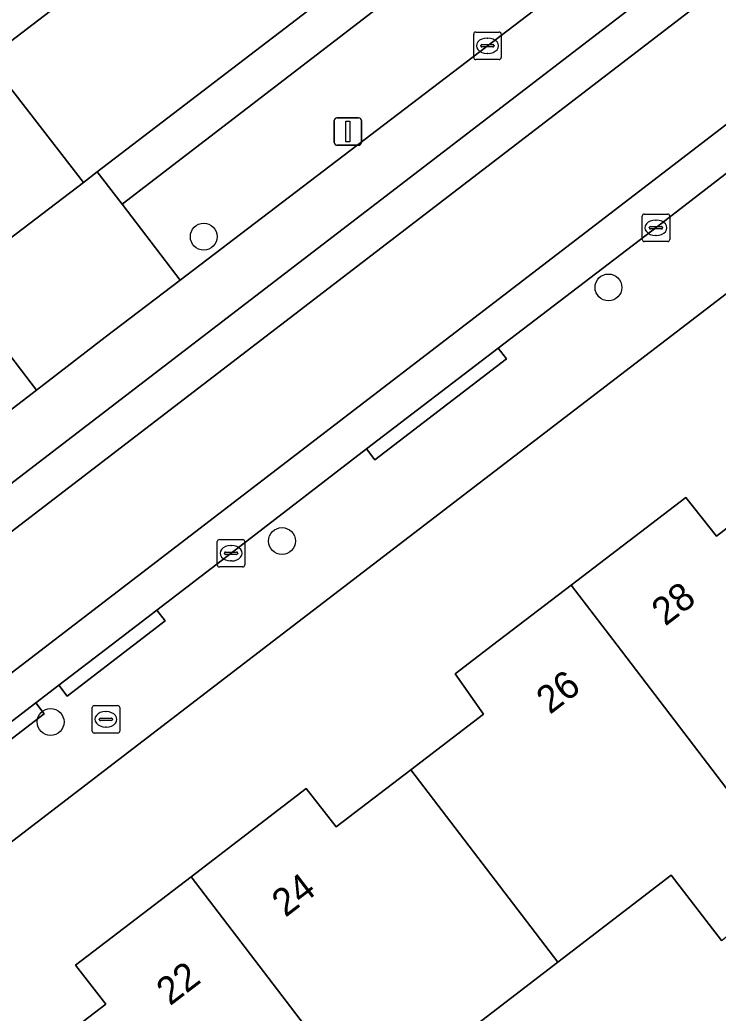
# Model space of a CAD drawing. Extents: x 159352 to 160617, y 385888 to 387323.
# Drawn here: x 159921.15 to 159946.57, y 386486.62 to 386522.75 of the extents above; entities that cross this region are included whole.
import ezdxf

# ---------------------------------------------------------------- set-up
doc = ezdxf.new("R2010")
doc.units = 0
for name, color, linetype in [('IMGEO_Boom', 7, 'Continuous'), ('IMGEO_Brandkraan', 7, 'Continuous'), ('IMGEO_Erf', 7, 'Continuous'), ('IMGEO_Groenvoorziening', 7, 'Continuous'), ('IMGEO_Haag', 7, 'Continuous'), ('IMGEO_Kolk', 7, 'Continuous'), ('IMGEO_Lichtmast', 7, 'Continuous'), ('IMGEO_Pand', 7, 'Continuous'), ('IMGEO_Pand_nummerreeks', 7, 'Continuous'), ('IMGEO_Parkeervlak_gesloten', 7, 'Continuous'), ('IMGEO_Parkeervlak_open', 7, 'Continuous'), ('IMGEO_Rijbaan_lokaal_gesloten', 7, 'Continuous'), ('IMGEO_Rijbaan_lokaal_open', 7, 'Continuous'), ('IMGEO_Voetpad_open', 7, 'Continuous')]:
    doc.layers.add(name, color=color, linetype=linetype)

msp = doc.modelspace()

# ---------------------------------------------------------------- linework, layer by layer
at = {"layer": 'IMGEO_Boom'}
for centre in [(159927.844, 386514.865), (159942.576, 386513.018), (159930.693, 386503.792), (159922.269, 386497.211)]:
    msp.add_circle(centre, 0.489, dxfattribs=at)
at = {"layer": 'IMGEO_Brandkraan'}
for p, q in [((159923.782, 386496.881), (159923.782, 386497.733)), ((159923.857, 386497.807), (159924.709, 386497.807)), ((159924.27, 386497.587), (159924.295, 386497.587)), ((159924.783, 386497.733), (159924.783, 386496.881)), ((159924.041, 386497.301), (159924.041, 386497.313)), ((159924.479, 386497.264), (159924.081, 386497.264)), ((159924.084, 386497.35), (159924.482, 386497.35)), ((159924.525, 386497.313), (159924.525, 386497.301)), ((159924.293, 386497.027), (159924.268, 386497.027)), ((159924.709, 386496.807), (159923.857, 386496.807))]:
    msp.add_line(p, q, dxfattribs=at)
for points in [[(159923.782, 386496.881), (159923.782, 386497.733)], [(159923.857, 386497.807), (159924.709, 386497.807)], [(159924.783, 386497.733), (159924.783, 386496.881)], [(159924.709, 386496.807), (159923.857, 386496.807)]]:
    msp.add_lwpolyline(points, dxfattribs=at)
for centre, radius, start, end in [((159923.859, 386497.731), 0.0765, 91.552, 178.448), ((159923.859, 386497.731), 0.0765, 91.552, 178.448), ((159924.707, 386497.731), 0.0765, 1.552, 88.448), ((159924.707, 386497.731), 0.0765, 1.552, 88.448), ((159924.081, 386497.31), 0.0403, 85.8775, 175.7526), ((159924.078, 386497.3), 0.0366, 178.938, 274.7102), ((159924.482, 386497.307), 0.043, 264.8664, 352.4533), ((159924.486, 386497.312), 0.0386, 1.7309, 96.639), ((159923.859, 386496.883), 0.0765, 181.552, 268.448), ((159923.859, 386496.883), 0.0765, 181.552, 268.448), ((159924.707, 386496.883), 0.0765, 271.552, 358.448), ((159924.707, 386496.883), 0.0765, 271.552, 358.448)]:
    msp.add_arc(centre, radius, start, end, dxfattribs=at)
for centre, major_axis, ratio, start_param, end_param in [((159924.269, 386497.307), (-0.387, 0.002), 0.722429, 4.712389, 7.853982), ((159924.294, 386497.307), (-0.39, 0.002), 0.717154, 1.570796, 4.712389)]:
    msp.add_ellipse(centre, major_axis=major_axis, ratio=ratio, start_param=start_param, end_param=end_param, dxfattribs=at)
at = {"layer": 'IMGEO_Erf'}
for points in [[(159984.546, 386541.708), (159952.365, 386517.008), (159930.173, 386500), (159908.837, 386483.648), (159919.421, 386469.713), (159895.899, 386424.892), (159897.755, 386422.547), (159906.169, 386411.913)], [(159921.547, 386484.859), (159924.274, 386486.951), (159923.178, 386488.364), (159927.38, 386491.582), (159931.575, 386494.795), (159932.669, 386493.4), (159935.379, 386495.471), (159938.022, 386497.492), (159936.997, 386498.957), (159938.36, 386500), (159941.218, 386502.186), (159945.387, 386505.376), (159946.513, 386503.973), (159949.225, 386506.066)], [(159946.685, 386489.261), (159944.86, 386491.642), (159940.728, 386488.474), (159936.603, 386485.311)]]:
    msp.add_lwpolyline(points, dxfattribs=at)
at = {"layer": 'IMGEO_Groenvoorziening'}
msp.add_lwpolyline([(159942.332, 386531.263), (159923.967, 386517.223), (159924.868, 386516.046), (159945.59, 386531.953), (159944.745, 386533.066), (159944.324, 386532.797)], close=True, dxfattribs=at)
at = {"layer": 'IMGEO_Haag'}
msp.add_lwpolyline([(159942.332, 386531.263), (159923.967, 386517.223), (159924.868, 386516.046), (159945.59, 386531.953), (159944.745, 386533.066), (159944.324, 386532.797)], close=True, dxfattribs=at)
at = {"layer": 'IMGEO_Kolk'}
for p, q in [((159937.669, 386521.384), (159937.669, 386522.236)), ((159937.744, 386522.31), (159938.596, 386522.31)), ((159938.67, 386522.236), (159938.67, 386521.384)), ((159937.928, 386521.804), (159937.928, 386521.816)), ((159937.971, 386521.853), (159938.369, 386521.853)), ((159938.157, 386522.09), (159938.182, 386522.09)), ((159938.412, 386521.816), (159938.412, 386521.804)), ((159938.366, 386521.767), (159937.968, 386521.767)), ((159938.18, 386521.53), (159938.155, 386521.53)), ((159938.596, 386521.31), (159937.744, 386521.31)), ((159943.879, 386515.689), (159944.731, 386515.689)), ((159943.804, 386514.763), (159943.804, 386515.615)), ((159944.292, 386515.469), (159944.317, 386515.469)), ((159944.805, 386515.615), (159944.805, 386514.763)), ((159944.063, 386515.183), (159944.063, 386515.195)), ((159944.501, 386515.146), (159944.103, 386515.146)), ((159944.106, 386515.232), (159944.504, 386515.232)), ((159944.547, 386515.195), (159944.547, 386515.183)), ((159944.731, 386514.689), (159943.879, 386514.689)), ((159944.315, 386514.909), (159944.29, 386514.909)), ((159928.337, 386502.923), (159928.337, 386503.775)), ((159928.412, 386503.849), (159929.264, 386503.849)), ((159929.338, 386503.775), (159929.338, 386502.923)), ((159928.596, 386503.343), (159928.596, 386503.355)), ((159928.639, 386503.392), (159929.037, 386503.392)), ((159928.825, 386503.629), (159928.85, 386503.629)), ((159929.08, 386503.355), (159929.08, 386503.343)), ((159929.034, 386503.306), (159928.636, 386503.306)), ((159928.848, 386503.069), (159928.823, 386503.069)), ((159929.264, 386502.849), (159928.412, 386502.849))]:
    msp.add_line(p, q, dxfattribs=at)
for points in [[(159937.669, 386521.384), (159937.669, 386522.236)], [(159937.744, 386522.31), (159938.596, 386522.31)], [(159938.67, 386522.236), (159938.67, 386521.384)], [(159938.596, 386521.31), (159937.744, 386521.31)], [(159943.879, 386515.689), (159944.731, 386515.689)], [(159943.804, 386514.763), (159943.804, 386515.615)], [(159944.805, 386515.615), (159944.805, 386514.763)], [(159944.731, 386514.689), (159943.879, 386514.689)], [(159928.337, 386502.923), (159928.337, 386503.775)], [(159928.412, 386503.849), (159929.264, 386503.849)], [(159929.338, 386503.775), (159929.338, 386502.923)], [(159929.264, 386502.849), (159928.412, 386502.849)]]:
    msp.add_lwpolyline(points, dxfattribs=at)
for centre, radius, start, end in [((159937.746, 386522.234), 0.0765, 91.552, 178.448), ((159937.746, 386522.234), 0.0765, 91.552, 178.448), ((159938.594, 386522.234), 0.0765, 1.552, 88.448), ((159938.594, 386522.234), 0.0765, 1.552, 88.448), ((159937.968, 386521.813), 0.0403, 85.8775, 175.7526), ((159937.965, 386521.803), 0.0366, 178.938, 274.7102), ((159938.369, 386521.81), 0.043, 264.8664, 352.4533), ((159938.373, 386521.815), 0.0386, 1.7309, 96.639), ((159937.746, 386521.386), 0.0765, 181.552, 268.448), ((159937.746, 386521.386), 0.0765, 181.552, 268.448), ((159938.594, 386521.386), 0.0765, 271.552, 358.448), ((159938.594, 386521.386), 0.0765, 271.552, 358.448), ((159943.881, 386515.613), 0.0765, 91.552, 178.448), ((159943.881, 386515.613), 0.0765, 91.552, 178.448), ((159944.729, 386515.613), 0.0765, 1.552, 88.448), ((159944.729, 386515.613), 0.0765, 1.552, 88.448), ((159944.103, 386515.192), 0.0403, 85.8775, 175.7526), ((159944.1, 386515.182), 0.0366, 178.938, 274.7102), ((159944.504, 386515.189), 0.043, 264.8664, 352.4533), ((159944.508, 386515.194), 0.0386, 1.7309, 96.639), ((159943.881, 386514.765), 0.0765, 181.552, 268.448), ((159943.881, 386514.765), 0.0765, 181.552, 268.448), ((159944.729, 386514.765), 0.0765, 271.552, 358.448), ((159944.729, 386514.765), 0.0765, 271.552, 358.448), ((159928.414, 386503.773), 0.0765, 91.552, 178.448), ((159928.414, 386503.773), 0.0765, 91.552, 178.448), ((159929.262, 386503.773), 0.0765, 1.552, 88.448), ((159929.262, 386503.773), 0.0765, 1.552, 88.448), ((159928.636, 386503.352), 0.0403, 85.8775, 175.7526), ((159929.041, 386503.354), 0.0386, 1.7309, 96.639), ((159928.633, 386503.342), 0.0366, 178.938, 274.7102), ((159929.037, 386503.349), 0.043, 264.8664, 352.4533), ((159928.414, 386502.925), 0.0765, 181.552, 268.448), ((159928.414, 386502.925), 0.0765, 181.552, 268.448), ((159929.262, 386502.925), 0.0765, 271.552, 358.448), ((159929.262, 386502.925), 0.0765, 271.552, 358.448)]:
    msp.add_arc(centre, radius, start, end, dxfattribs=at)
for centre, major_axis, ratio, start_param, end_param in [((159938.156, 386521.81), (-0.387, 0.002), 0.722429, 4.712389, 7.853982), ((159938.181, 386521.81), (-0.39, 0.002), 0.717154, 1.570796, 4.712389), ((159944.291, 386515.189), (-0.387, 0.002), 0.722429, 4.712389, 7.853982), ((159944.316, 386515.189), (-0.39, 0.002), 0.717154, 1.570796, 4.712389), ((159928.824, 386503.349), (-0.387, 0.002), 0.722429, 4.712389, 7.853982), ((159928.849, 386503.349), (-0.39, 0.002), 0.717154, 1.570796, 4.712389)]:
    msp.add_ellipse(centre, major_axis=major_axis, ratio=ratio, start_param=start_param, end_param=end_param, dxfattribs=at)
at = {"layer": 'IMGEO_Lichtmast'}
for p, q in [((159932.592, 386518.289), (159932.592, 386519.089)), ((159932.592, 386519.089), (159932.592, 386518.289)), ((159932.692, 386519.189), (159933.482, 386519.189)), ((159933.482, 386519.189), (159932.692, 386519.189)), ((159933.582, 386519.089), (159933.582, 386518.289)), ((159933.582, 386518.289), (159933.582, 386519.089)), ((159933.482, 386518.189), (159932.692, 386518.189)), ((159932.692, 386518.189), (159933.482, 386518.189))]:
    msp.add_line(p, q, dxfattribs=at)
msp.add_lwpolyline([(159933.012, 386519.064), (159933.162, 386519.064), (159933.162, 386518.314), (159933.012, 386518.314), (159933.012, 386519.064)], dxfattribs=at)
for centre, start, end in [((159932.692, 386519.089), 90, 180), ((159932.692, 386519.089), 90, 180), ((159933.482, 386519.089), 0, 90), ((159933.482, 386519.089), 360, 90), ((159932.692, 386518.289), 180, 270), ((159932.692, 386518.289), 180, 270), ((159933.482, 386518.289), 270, 0), ((159933.482, 386518.289), 270, 0)]:
    msp.add_arc(centre, 0.1, start, end, dxfattribs=at)
at = {"layer": 'IMGEO_Pand'}
for points in [[(159949.225, 386506.066), (159946.513, 386503.973), (159945.387, 386505.376), (159941.218, 386502.186), (159942.889, 386500), (159949.468, 386491.395), (159952.242, 386493.522), (159950.416, 386495.902), (159954.563, 386499.082), (159953.861, 386500)], [(159941.218, 386502.186), (159938.36, 386500), (159936.997, 386498.957), (159938.022, 386497.492), (159935.379, 386495.471), (159940.728, 386488.474), (159944.86, 386491.642), (159946.685, 386489.261), (159949.468, 386491.395), (159942.889, 386500)], [(159935.379, 386495.471), (159932.669, 386493.4), (159931.575, 386494.795), (159927.38, 386491.582), (159935.633, 386480.786), (159936.624, 386481.546), (159938.43, 386482.931), (159936.603, 386485.311), (159940.728, 386488.474)], [(159926.894, 386477.866), (159931.047, 386481.051), (159932.873, 386478.67), (159935.633, 386480.786), (159927.38, 386491.582), (159923.178, 386488.364), (159924.274, 386486.951), (159921.547, 386484.859)]]:
    msp.add_lwpolyline(points, close=True, dxfattribs=at)
at = {"layer": 'IMGEO_Parkeervlak_gesloten'}
for points in [[(159876.924, 386472.328), (159899.739, 386489.718), (159978.286, 386549.954), (159978.068, 386550.238), (159977.564, 386550.208), (159975.608, 386550.229)], [(159974.688, 386549.863), (159970.339, 386546.5), (159949.802, 386530.673), (159926.982, 386513.283), (159924.258, 386511.207), (159921.752, 386509.284), (159911.446, 386501.377), (159909.661, 386500), (159905.719, 386496.959), (159899.555, 386492.261), (159893.309, 386487.448), (159887.281, 386482.827), (159886.65, 386482.339), (159878.181, 386475.807)]]:
    msp.add_lwpolyline(points, dxfattribs=at)
at = {"layer": 'IMGEO_Parkeervlak_open'}
msp.add_lwpolyline([(159938.858, 386535.773), (159919.966, 386521.341), (159923.468, 386516.842), (159923.967, 386517.223), (159942.332, 386531.263)], close=True, dxfattribs=at)
at = {"layer": 'IMGEO_Rijbaan_lokaal_gesloten'}
for points in [[(159859.708, 386457.258), (159979.14, 386548.844), (159978.286, 386549.954), (159899.739, 386489.718), (159876.924, 386472.328), (159870.066, 386467.048), (159858.807, 386458.451)], [(159862.162, 386454.007), (159981.625, 386545.617), (159979.14, 386548.844), (159859.708, 386457.258)]]:
    msp.add_lwpolyline(points, close=True, dxfattribs=at)
for points in [[(159981.625, 386545.617), (159862.162, 386454.007)], [(159906.298, 386486.087), (159907.737, 386487.189), (159910.736, 386489.485), (159918.106, 386495.127), (159921.73, 386497.902), (159922.567, 386498.547), (159924.469, 386500), (159926.14, 386501.284), (159928.839, 386503.352), (159933.77, 386507.144), (159938.561, 386510.815), (159944.357, 386515.23), (159947.079, 386517.33)]]:
    msp.add_lwpolyline(points, dxfattribs=at)
at = {"layer": 'IMGEO_Rijbaan_lokaal_open'}
msp.add_lwpolyline([(159938.858, 386535.773), (159938.657, 386536.034), (159940.649, 386537.568), (159937.004, 386542.774), (159921.481, 386530.86), (159911.495, 386523.195), (159919.018, 386513.456), (159923.468, 386516.842), (159919.966, 386521.341)], close=True, dxfattribs=at)
at = {"layer": 'IMGEO_Voetpad_open'}
for points in [[(159981.696, 386559.33), (159972.591, 386552.445), (159972.553, 386552.445), (159951.895, 386536.745), (159945.59, 386531.953), (159924.868, 386516.046), (159926.982, 386513.283), (159949.802, 386530.673), (159970.339, 386546.5), (159974.688, 386549.863)], [(159856.998, 386447.102), (159858.062, 386444.883), (159861.63, 386447.437), (159868.81, 386452.849), (159898.246, 386475.531), (159903.401, 386479.482), (159908.837, 386483.648), (159930.173, 386500), (159952.365, 386517.008), (159984.546, 386541.708)], [(159947.079, 386517.33), (159944.357, 386515.23), (159938.561, 386510.815), (159938.865, 386510.419), (159934.074, 386506.748), (159933.77, 386507.144), (159928.839, 386503.352), (159926.14, 386501.284), (159926.444, 386500.888), (159925.285, 386500), (159922.871, 386498.151), (159922.567, 386498.547), (159921.73, 386497.902), (159922.033, 386497.506), (159918.409, 386494.731), (159918.106, 386495.127), (159910.736, 386489.485), (159911.03, 386489.11), (159908.056, 386486.781), (159907.737, 386487.189), (159906.298, 386486.087)], [(159887.281, 386482.827), (159893.309, 386487.448), (159892.674, 386488.272), (159898.92, 386493.085), (159899.555, 386492.261), (159905.719, 386496.959), (159909.661, 386500), (159911.446, 386501.377), (159921.752, 386509.284), (159919.646, 386512.038), (159915.412, 386508.788), (159903.976, 386500), (159896.511, 386494.264), (159894.781, 386496.461), (159890.038, 386492.832), (159891.741, 386490.631), (159891.379, 386490.351), (159887.228, 386487.143), (159885.822, 386486.056)]]:
    msp.add_lwpolyline(points, dxfattribs=at)
for points in [[(159924.868, 386516.046), (159923.967, 386517.223), (159923.468, 386516.842), (159919.018, 386513.456), (159918.729, 386513.236), (159919.646, 386512.038), (159921.752, 386509.284), (159924.258, 386511.207), (159926.982, 386513.283)], [(159938.561, 386510.815), (159933.77, 386507.144), (159934.074, 386506.748), (159938.865, 386510.419)], [(159922.567, 386498.547), (159922.871, 386498.151), (159925.285, 386500), (159926.444, 386500.888), (159926.14, 386501.284), (159924.469, 386500)], [(159921.73, 386497.902), (159918.106, 386495.127), (159918.409, 386494.731), (159922.033, 386497.506)]]:
    msp.add_lwpolyline(points, close=True, dxfattribs=at)

# ---------------------------------------------------------------- texts
at = {"layer": 'IMGEO_Pand_nummerreeks'}
for s, rotation, p in [('28', 37.4222, (159944.642, 386500.675)), ('26', 37.4154, (159940.445, 386497.465)), ('24', 37.4485, (159930.816, 386490.082)), ('22', 37.4458, (159926.615, 386486.865))]:
    msp.add_text(s, height=1, rotation=rotation, dxfattribs=at).set_placement(p)

doc.saveas('drawing.dxf')
